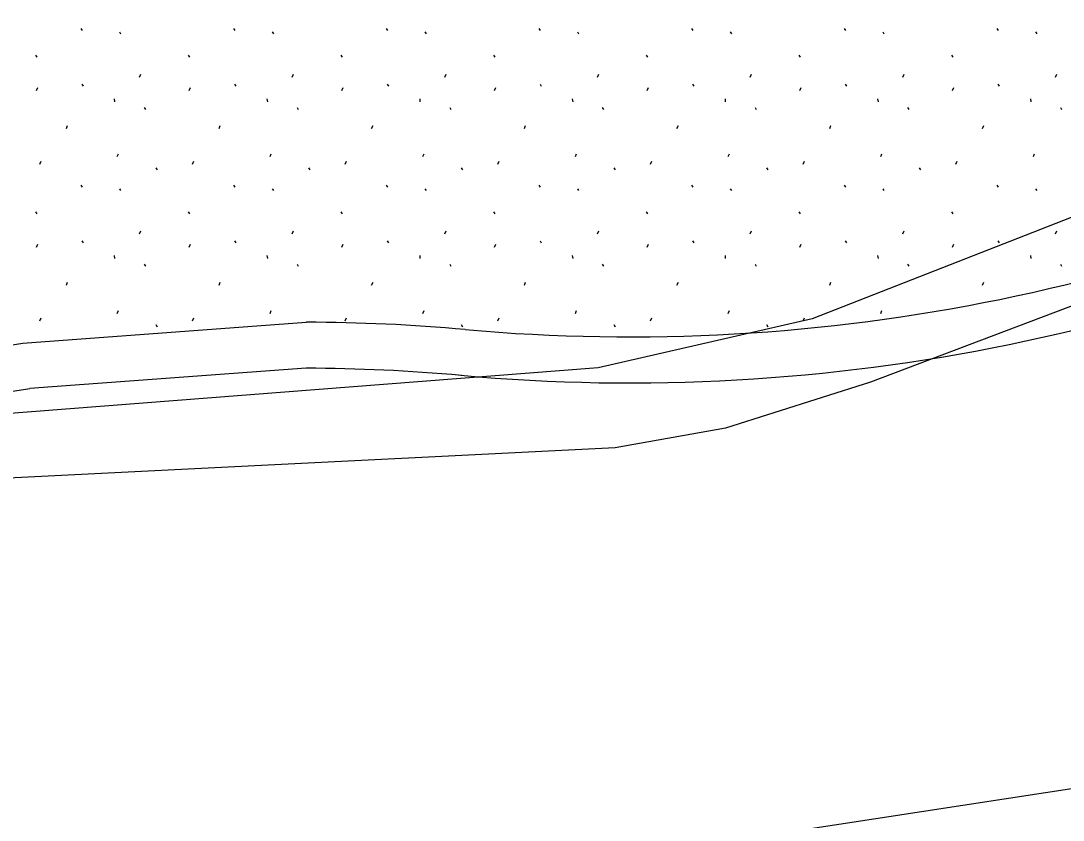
# Model space of a CAD drawing. Extents: x 419101 to 420177, y 4451541 to 4452254.
# Drawn here: x 419996.27 to 420007.59, y 4452026.51 to 4452035.19 of the extents above; entities that cross this region are included whole.
import ezdxf

# ---------------------------------------------------------------- set-up
doc = ezdxf.new("R2010")
doc.units = 0
for name, color, linetype in [('3_HALİHAZIR', 7, 'Continuous'), ('Level 61', 7, 'Continuous'), ('Level 62', 7, 'Continuous')]:
    doc.layers.add(name, color=color, linetype=linetype)

msp = doc.modelspace()

# ---------------------------------------------------------------- linework, layer by layer
at = {"layer": '3_HALİHAZIR'}
for points in [[(420006.159, 4452045.753), (420024.428, 4452043.64), (420024.609, 4452043.578), (420024.617, 4452043.492), (420024.616, 4452043.463), (420017.128, 4452037.62), (420014.664, 4452035.864), (420013.241, 4452035.235), (420004.863, 4452031.956), (420002.539, 4452031.425), (419984.161, 4452029.999), (419962.867, 4452027.73), (419947.425, 4452025.344), (419947.079, 4452025.362), (419946.879, 4452025.414), (419946.692, 4452025.649), (419946.562, 4452025.873), (419944.583, 4452036.694), (419941.915, 4452055.706), (419940.003, 4452054.098)], [(419986.044, 4452048.536), (419993.424, 4452047.727), (420004.377, 4452046.552), (420014.502, 4452045.305), (420020.341, 4452044.709), (420025.941, 4452044.186), (420026.553, 4452044.076), (420026.58, 4452044.013), (420026.579, 4452043.97), (420026.539, 4452043.865), (420026.48, 4452043.78), (420017.147, 4452036.548), (420015.308, 4452035.069), (420015.031, 4452034.874), (420005.498, 4452031.27), (420003.923, 4452030.769), (420002.724, 4452030.557), (419993.298, 4452030.084), (419982.058, 4452029.178), (419970.147, 4452028.043), (419955.13, 4452025.693)]]:
    msp.add_lwpolyline(points, dxfattribs=at)
at = {"layer": 'Level 61'}
for p, q in [((419996.289, 4452031.693), (419999.368, 4452031.921)), ((419957.05, 4452025.709), (419996.289, 4452031.693)), ((419999.367, 4452031.421), (419996.364, 4452031.199)), ((419957.125, 4452025.214), (419996.364, 4452031.199)), ((419953.114, 4452018.533), (420010.747, 4452027.322))]:
    msp.add_line(p, q, dxfattribs=at)
for centre, radius, start, end in [((420002.886, 4452051.761), 20, 264.8585, 298.3205), ((420002.886, 4452051.761), 20.5, 264.8529, 298.3205), ((419999.304, 4452011.921), 20, 84.8585, 89.8157), ((419999.304, 4452011.921), 19.5, 84.8524, 89.8157)]:
    msp.add_arc(centre, radius, start, end, dxfattribs=at)
at = {"layer": 'Level 62'}
for p, q in [((419996.918, 4452035.112), (419996.933, 4452035.09)), ((419998.577, 4452035.112), (419998.591, 4452035.09)), ((420000.236, 4452035.112), (420000.25, 4452035.09)), ((420001.894, 4452035.112), (420001.908, 4452035.09)), ((420003.553, 4452035.112), (420003.567, 4452035.09)), ((420005.211, 4452035.112), (420005.226, 4452035.09)), ((420006.87, 4452035.112), (420006.884, 4452035.09)), ((419997.338, 4452035.073), (419997.352, 4452035.052)), ((419998.997, 4452035.073), (419999.011, 4452035.052)), ((420000.655, 4452035.073), (420000.67, 4452035.052)), ((420002.314, 4452035.073), (420002.328, 4452035.052)), ((420003.973, 4452035.073), (420003.987, 4452035.052)), ((420005.631, 4452035.073), (420005.645, 4452035.052)), ((420007.29, 4452035.073), (420007.304, 4452035.052)), ((419996.427, 4452034.821), (419996.441, 4452034.8)), ((419998.086, 4452034.821), (419998.1, 4452034.8)), ((419999.744, 4452034.821), (419999.759, 4452034.8)), ((420001.403, 4452034.821), (420001.417, 4452034.8)), ((420003.062, 4452034.821), (420003.076, 4452034.8)), ((420004.72, 4452034.821), (420004.734, 4452034.8)), ((420006.379, 4452034.821), (420006.393, 4452034.8)), ((419997.558, 4452034.583), (419997.572, 4452034.614)), ((419999.216, 4452034.583), (419999.23, 4452034.614)), ((420000.875, 4452034.583), (420000.889, 4452034.614)), ((420002.533, 4452034.583), (420002.548, 4452034.614)), ((420004.192, 4452034.583), (420004.206, 4452034.614)), ((420005.851, 4452034.583), (420005.865, 4452034.614)), ((420007.509, 4452034.583), (420007.523, 4452034.614)), ((419996.439, 4452034.437), (419996.453, 4452034.469)), ((419996.932, 4452034.506), (419996.946, 4452034.484)), ((419998.097, 4452034.437), (419998.112, 4452034.469)), ((419998.59, 4452034.506), (419998.605, 4452034.484)), ((419999.756, 4452034.437), (419999.77, 4452034.469)), ((420000.249, 4452034.506), (420000.263, 4452034.484)), ((420001.415, 4452034.437), (420001.429, 4452034.469)), ((420001.908, 4452034.506), (420001.922, 4452034.484)), ((420003.073, 4452034.437), (420003.088, 4452034.469)), ((420003.566, 4452034.506), (420003.58, 4452034.484)), ((420004.732, 4452034.437), (420004.746, 4452034.469)), ((420005.225, 4452034.506), (420005.239, 4452034.484)), ((420006.39, 4452034.437), (420006.405, 4452034.469)), ((420006.883, 4452034.506), (420006.898, 4452034.484)), ((419997.283, 4452034.348), (419997.287, 4452034.316)), ((419998.942, 4452034.348), (419998.946, 4452034.316)), ((420000.601, 4452034.348), (420000.604, 4452034.316)), ((420002.259, 4452034.348), (420002.263, 4452034.316)), ((420003.918, 4452034.348), (420003.921, 4452034.316)), ((420005.576, 4452034.348), (420005.58, 4452034.316)), ((420007.235, 4452034.348), (420007.239, 4452034.316)), ((419997.609, 4452034.254), (419997.623, 4452034.232)), ((419999.268, 4452034.254), (419999.282, 4452034.232)), ((420000.927, 4452034.254), (420000.941, 4452034.232)), ((420002.585, 4452034.254), (420002.599, 4452034.232)), ((420004.244, 4452034.254), (420004.258, 4452034.232)), ((420005.902, 4452034.254), (420005.916, 4452034.232)), ((420007.561, 4452034.254), (420007.575, 4452034.232)), ((419996.762, 4452034.025), (419996.776, 4452034.057)), ((419998.421, 4452034.025), (419998.435, 4452034.057)), ((420000.079, 4452034.025), (420000.094, 4452034.057)), ((420001.738, 4452034.025), (420001.752, 4452034.057)), ((420003.396, 4452034.025), (420003.411, 4452034.057)), ((420005.055, 4452034.025), (420005.069, 4452034.057)), ((420006.714, 4452034.025), (420006.728, 4452034.057)), ((419997.316, 4452033.719), (419997.33, 4452033.751)), ((419998.975, 4452033.719), (419998.989, 4452033.751)), ((420000.634, 4452033.719), (420000.648, 4452033.751)), ((420002.292, 4452033.719), (420002.306, 4452033.751)), ((420003.951, 4452033.719), (420003.965, 4452033.751)), ((420005.609, 4452033.719), (420005.623, 4452033.751)), ((420007.268, 4452033.719), (420007.282, 4452033.751)), ((419996.474, 4452033.637), (419996.489, 4452033.669)), ((419998.133, 4452033.637), (419998.147, 4452033.669)), ((419999.792, 4452033.637), (419999.806, 4452033.669)), ((420001.45, 4452033.637), (420001.464, 4452033.669)), ((420003.109, 4452033.637), (420003.123, 4452033.669)), ((420004.767, 4452033.637), (420004.782, 4452033.669)), ((420006.426, 4452033.637), (420006.44, 4452033.669)), ((419997.735, 4452033.596), (419997.75, 4452033.574)), ((419999.394, 4452033.596), (419999.408, 4452033.574)), ((420001.053, 4452033.596), (420001.067, 4452033.574)), ((420002.711, 4452033.596), (420002.725, 4452033.574)), ((420004.37, 4452033.596), (420004.384, 4452033.574)), ((420006.028, 4452033.596), (420006.043, 4452033.574)), ((419996.918, 4452033.41), (419996.933, 4452033.388)), ((419998.577, 4452033.41), (419998.591, 4452033.388)), ((420000.236, 4452033.41), (420000.25, 4452033.388)), ((420001.894, 4452033.41), (420001.908, 4452033.388)), ((420003.553, 4452033.41), (420003.567, 4452033.388)), ((420005.211, 4452033.41), (420005.226, 4452033.388)), ((420006.87, 4452033.41), (420006.884, 4452033.388)), ((419997.338, 4452033.371), (419997.352, 4452033.35)), ((419998.997, 4452033.371), (419999.011, 4452033.35)), ((420000.655, 4452033.371), (420000.67, 4452033.35)), ((420002.314, 4452033.371), (420002.328, 4452033.35)), ((420003.973, 4452033.371), (420003.987, 4452033.35)), ((420005.631, 4452033.371), (420005.645, 4452033.35)), ((420007.29, 4452033.371), (420007.304, 4452033.35)), ((419996.427, 4452033.119), (419996.441, 4452033.098)), ((419998.086, 4452033.119), (419998.1, 4452033.098)), ((419999.744, 4452033.119), (419999.759, 4452033.098)), ((420001.403, 4452033.119), (420001.417, 4452033.098)), ((420003.062, 4452033.119), (420003.076, 4452033.098)), ((420004.72, 4452033.119), (420004.734, 4452033.098)), ((420006.379, 4452033.119), (420006.393, 4452033.098)), ((419997.558, 4452032.881), (419997.572, 4452032.912)), ((419999.216, 4452032.881), (419999.23, 4452032.912)), ((420000.875, 4452032.881), (420000.889, 4452032.912)), ((420002.533, 4452032.881), (420002.548, 4452032.912)), ((420004.192, 4452032.881), (420004.206, 4452032.912)), ((420005.851, 4452032.881), (420005.865, 4452032.912)), ((420007.509, 4452032.881), (420007.523, 4452032.912)), ((419996.439, 4452032.735), (419996.453, 4452032.767)), ((419996.932, 4452032.804), (419996.946, 4452032.782)), ((419998.097, 4452032.735), (419998.112, 4452032.767)), ((419998.59, 4452032.804), (419998.605, 4452032.782)), ((419999.756, 4452032.735), (419999.77, 4452032.767)), ((420000.249, 4452032.804), (420000.263, 4452032.782)), ((420001.415, 4452032.735), (420001.429, 4452032.767)), ((420001.908, 4452032.804), (420001.922, 4452032.782)), ((420003.073, 4452032.735), (420003.088, 4452032.767)), ((420003.566, 4452032.804), (420003.58, 4452032.782)), ((420004.732, 4452032.735), (420004.746, 4452032.767)), ((420005.225, 4452032.804), (420005.239, 4452032.782)), ((420006.39, 4452032.735), (420006.405, 4452032.767)), ((420006.883, 4452032.804), (420006.898, 4452032.782)), ((419997.283, 4452032.646), (419997.287, 4452032.614)), ((419998.942, 4452032.646), (419998.946, 4452032.614)), ((420000.601, 4452032.646), (420000.604, 4452032.614)), ((420002.259, 4452032.646), (420002.263, 4452032.614)), ((420003.918, 4452032.646), (420003.921, 4452032.614)), ((420005.576, 4452032.646), (420005.58, 4452032.614)), ((420007.235, 4452032.646), (420007.239, 4452032.614)), ((419997.609, 4452032.552), (419997.623, 4452032.53)), ((419999.268, 4452032.552), (419999.282, 4452032.53)), ((420000.927, 4452032.552), (420000.941, 4452032.53)), ((420002.585, 4452032.552), (420002.599, 4452032.53)), ((420004.244, 4452032.552), (420004.258, 4452032.53)), ((420005.902, 4452032.552), (420005.916, 4452032.53)), ((420007.561, 4452032.552), (420007.575, 4452032.53)), ((419996.762, 4452032.323), (419996.776, 4452032.355)), ((419998.421, 4452032.323), (419998.435, 4452032.355)), ((420000.079, 4452032.323), (420000.094, 4452032.355)), ((420001.738, 4452032.323), (420001.752, 4452032.355)), ((420003.396, 4452032.323), (420003.411, 4452032.355)), ((420005.055, 4452032.323), (420005.069, 4452032.355)), ((420006.714, 4452032.323), (420006.728, 4452032.355)), ((419997.316, 4452032.017), (419997.33, 4452032.049)), ((419998.975, 4452032.017), (419998.989, 4452032.049)), ((420000.634, 4452032.017), (420000.648, 4452032.049)), ((420002.292, 4452032.017), (420002.306, 4452032.049)), ((420003.951, 4452032.017), (420003.965, 4452032.049)), ((420005.609, 4452032.017), (420005.623, 4452032.049)), ((419996.474, 4452031.935), (419996.489, 4452031.967)), ((419998.133, 4452031.935), (419998.147, 4452031.967)), ((419999.792, 4452031.935), (419999.806, 4452031.967)), ((420001.45, 4452031.935), (420001.464, 4452031.967)), ((420003.109, 4452031.935), (420003.123, 4452031.967)), ((420004.767, 4452031.935), (420004.782, 4452031.967)), ((419997.735, 4452031.894), (419997.75, 4452031.872)), ((420001.053, 4452031.894), (420001.067, 4452031.872)), ((420002.711, 4452031.894), (420002.725, 4452031.872)), ((420004.37, 4452031.894), (420004.384, 4452031.872))]:
    msp.add_line(p, q, dxfattribs=at)

doc.saveas('drawing.dxf')
